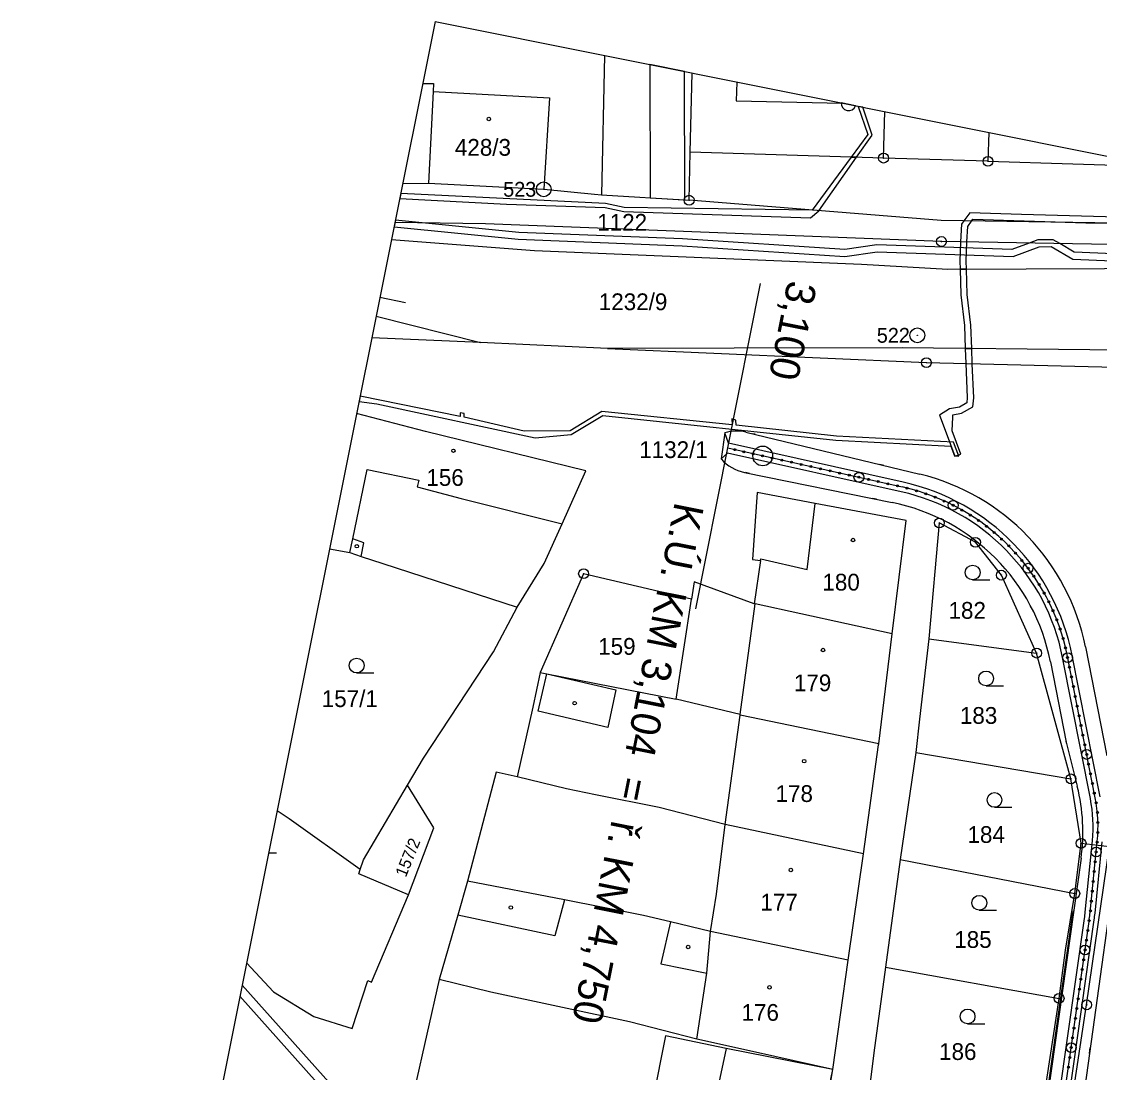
# Model space of a CAD drawing. Extents: x -548552 to -543113, y -1131925 to -1123599.
# Drawn here: x -547848.2 to -547739, y -1128545.9 to -1128439.4 of the extents above; entities that cross this region are included whole.
import ezdxf

# ---------------------------------------------------------------- set-up
doc = ezdxf.new("R2010")
doc.units = 0
for name, color, linetype in [('Hranice parcel', 7, 'Continuous'), ('HRANY', 7, 'Continuous'), ('Parcelní čísla', 7, 'Continuous'), ('Profile', 7, 'Continuous'), ('PROFILY NÁVRH', 7, 'Continuous'), ('STANIČENÍ', 7, 'Continuous'), ('Vnitřní kresba', 7, 'Continuous'), ('Věcná břemena k části', 7, 'Continuous'), ('Značky bodu BP', 7, 'Continuous'), ('Značky budov', 7, 'Continuous'), ('Značky kultur', 7, 'Continuous')]:
    doc.layers.add(name, color=color, linetype=linetype)

msp = doc.modelspace()

# ---------------------------------------------------------------- linework, layer by layer
at = {"layer": 'Hranice parcel'}
for p, q in [((-547780.44, -1128452.61), (-547780.25, -1128444.59)), ((-547760.85, -1128453.21), (-547760.73, -1128448.5)), ((-547780.56, -1128457.48), (-547780.44, -1128452.61)), ((-547760.85, -1128453.21), (-547780.44, -1128452.61)), ((-547750.26, -1128453.53), (-547760.85, -1128453.21)), ((-547789.44, -1128456.92), (-547780.56, -1128457.48)), ((-547788.85, -1128472.49), (-547801.72, -1128471.91)), ((-547781.89, -1128508.06), (-547780.32, -1128497.91)), ((-547761.34, -1128512.59), (-547759.97, -1128501.42)), ((-547756.26, -1128501.93), (-547745.33, -1128503.38)), ((-547741.85, -1128516.13), (-547745.33, -1128503.38)), ((-547757.58, -1128513.45), (-547759.15, -1128524.29)), ((-547757.58, -1128513.45), (-547741.85, -1128516.13)), ((-547740.82, -1128522.66), (-547741.85, -1128516.13)), ((-547741.46, -1128527.75), (-547740.82, -1128522.66)), ((-547740.82, -1128522.66), (-547737.94, -1128522.98)), ((-547764.45, -1128534.51), (-547762.87, -1128523.71)), ((-547759.15, -1128524.29), (-547760.66, -1128535.22)), ((-547759.15, -1128524.29), (-547741.46, -1128527.75)), ((-547766, -1128545.58), (-547764.45, -1128534.51)), ((-547760.66, -1128535.22), (-547743.05, -1128538.38)), ((-547744.83, -1128550), (-547743.05, -1128538.38))]:
    msp.add_line(p, q, dxfattribs=at)
for points in [[(-547789.15, -1128442.81), (-547789.44, -1128456.92)], [(-547775.72, -1128445.5), (-547775.78, -1128447.42), (-547765, -1128447.65)], [(-547750.19, -1128450.62), (-547750.26, -1128453.53)], [(-547750.26, -1128453.53), (-547733.04, -1128454.05)], [(-547809.59, -1128455.77), (-547807, -1128455.76), (-547795.3, -1128456.37), (-547790.16, -1128456.88), (-547789.44, -1128456.92)], [(-547701.65, -1128460.35), (-547755.01, -1128459.54), (-547780.56, -1128457.48)], [(-547692.23, -1128462.24), (-547696.09, -1128462.7), (-547754.98, -1128461.66), (-547801.19, -1128459.87), (-547810.39, -1128459.73)], [(-547810.73, -1128461.46), (-547796.23, -1128462.58), (-547763.1, -1128463.95), (-547754.33, -1128464.48), (-547730.51, -1128464.38), (-547721.17, -1128463.72), (-547703.66, -1128463.87), (-547698.05, -1128463.74), (-547689.14, -1128463.62), (-547686.59, -1128463.37)], [(-547663.43, -1128468.01), (-547670.07, -1128468.78), (-547688.53, -1128470.81), (-547698.13, -1128472.14), (-547707.76, -1128472.74), (-547728.94, -1128472.83), (-547739.93, -1128472.65), (-547758.97, -1128472.45), (-547776, -1128472.47), (-547788.85, -1128472.49)], [(-547812.29, -1128469.23), (-547801.72, -1128471.91)], [(-547801.72, -1128471.91), (-547812.73, -1128471.42)], [(-547788.85, -1128472.49), (-547756.5, -1128473.94), (-547737.38, -1128474.39)], [(-547797.98, -1128498.71), (-547795.27, -1128494.29), (-547793.44, -1128490.27), (-547791.02, -1128484.92), (-547807.29, -1128480.93), (-547814.27, -1128479.09)], [(-547759.97, -1128501.42), (-547758.54, -1128489.95), (-547767.79, -1128488.22), (-547773.65, -1128487.11), (-547774.15, -1128493.9), (-547773.31, -1128494.01), (-547773.96, -1128498.39)], [(-547745.33, -1128503.38), (-547748.9, -1128495.48), (-547751.53, -1128492.15), (-547755.2, -1128490.19), (-547756.26, -1128501.93)], [(-547817.02, -1128492.81), (-547814.95, -1128493.18), (-547813.81, -1128493.59), (-547811.6, -1128494.3), (-547797.98, -1128498.71)], [(-547780.32, -1128497.91), (-547791.26, -1128495.33), (-547795.65, -1128505.36)], [(-547773.96, -1128498.39), (-547780.05, -1128496.17), (-547780.32, -1128497.91)], [(-547759.97, -1128501.42), (-547773.88, -1128498.4), (-547773.96, -1128498.39)], [(-547809.1, -1128516.76), (-547807.5, -1128514.04), (-547800.39, -1128503.26), (-547797.98, -1128498.71)], [(-547756.26, -1128501.93), (-547757.21, -1128510.08), (-547757.58, -1128513.45)], [(-547795.65, -1128505.36), (-547796.41, -1128508.86), (-547798.01, -1128515.93)], [(-547795.65, -1128505.36), (-547794.99, -1128505.49), (-547781.89, -1128508.06)], [(-547761.34, -1128512.59), (-547775.39, -1128509.67), (-547775.38, -1128509.61), (-547781.89, -1128508.06)], [(-547762.87, -1128523.71), (-547761.35, -1128512.67), (-547761.34, -1128512.59)], [(-547798.01, -1128515.93), (-547800.13, -1128515.46), (-547803.02, -1128526.48)], [(-547762.87, -1128523.71), (-547776.89, -1128520.75), (-547783.6, -1128519.04), (-547790.04, -1128517.75), (-547793.01, -1128517.14), (-547798.01, -1128515.93)], [(-547813.91, -1128525.3), (-547813.58, -1128524.32), (-547809.1, -1128516.76)], [(-547809.02, -1128527.89), (-547806.43, -1128521.1), (-547809.1, -1128516.76)], [(-547813.91, -1128525.3), (-547821.12, -1128520.19), (-547822.34, -1128519.37)], [(-547806.79, -1128888.51), (-547807.78, -1128877.02), (-547753.56, -1128619.34), (-547750.92, -1128605.27), (-547747.91, -1128589.66), (-547740.26, -1128539.03), (-547737.94, -1128522.98)], [(-547809.02, -1128527.89), (-547814.05, -1128525.76), (-547813.91, -1128525.3)], [(-547803.02, -1128526.48), (-547804.01, -1128529.94), (-547805.9, -1128536.46)], [(-547764.45, -1128534.51), (-547778.39, -1128531.6), (-547782.44, -1128530.63), (-547785.17, -1128529.98), (-547793.21, -1128528.4), (-547803.02, -1128526.48)], [(-547825.43, -1128534.78), (-547822.7, -1128537.7), (-547818.6, -1128540.2), (-547814.74, -1128541.44), (-547813.14, -1128536.57), (-547812.76, -1128536.72), (-547809.02, -1128527.89)], [(-547743.05, -1128538.38), (-547742.4, -1128533.5), (-547741.46, -1128527.75)], [(-547760.66, -1128535.22), (-547761.85, -1128543.9), (-547762.18, -1128546.64)], [(-547805.9, -1128536.46), (-547808.41, -1128547.53), (-547804.46, -1128548.21), (-547802.04, -1128548.65), (-547788.27, -1128551.54), (-547781.11, -1128553.27), (-547779.01, -1128553.74), (-547768.21, -1128556.18), (-547767.61, -1128556.32), (-547766.23, -1128546.98), (-547766, -1128545.58)], [(-547766, -1128545.58), (-547773.83, -1128543.83), (-547779.77, -1128542.5), (-547786.62, -1128540.74), (-547800.68, -1128537.75), (-547805.9, -1128536.46)], [(-547808.85, -1128576.41), (-547809.05, -1128568.94), (-547810.01, -1128560.55), (-547813.34, -1128552.51), (-547816.81, -1128547.18), (-547825.88, -1128537.03)]]:
    msp.add_lwpolyline(points, dxfattribs=at)
at = {"layer": 'HRANY'}
msp.add_line((-547741.68, -1128529.73), (-547746.81, -1128566), dxfattribs=at)
at = {"layer": 'Profile'}
for p, q in [((-547806.3, -1128439.37), (-547825.13, -1128533.31)), ((-547806.3, -1128439.37), (-547660.7, -1128468.55)), ((-547809.32, -1128467.87), (-547811.91, -1128467.35)), ((-547825.13, -1128533.31), (-547848.24, -1128648.59))]:
    msp.add_line(p, q, dxfattribs=at)
at = {"layer": 'PROFILY NÁVRH'}
for p, q in [((-547776.94, -1128481.04), (-547777.31, -1128483.7)), ((-547776.58, -1128482.11), (-547776.94, -1128481.04)), ((-547774.81, -1128480.98), (-547757.16, -1128485.25)), ((-547758.86, -1128486.06), (-547776.58, -1128482.11)), ((-547773.88, -1128481.2), (-547774.16, -1128481.14)), ((-547776.68, -1128483.11), (-547777.31, -1128483.7)), ((-547759.07, -1128487.04), (-547776.68, -1128483.11)), ((-547758.96, -1128486.55), (-547776.63, -1128482.61)), ((-547760.82, -1128484.36), (-547761.23, -1128484.27)), ((-547774.95, -1128485.07), (-547759.99, -1128488.11)), ((-547774.44, -1128485.18), (-547774.86, -1128485.08)), ((-547761.56, -1128487.79), (-547761.97, -1128487.7)), ((-547740.38, -1128502.76), (-547738.21, -1128513.79)), ((-547739.88, -1128518.13), (-547742.7, -1128503.82)), ((-547738.9, -1128517.94), (-547741.72, -1128503.62)), ((-547743.93, -1128504.26), (-547742.32, -1128512.41)), ((-547742.32, -1128512.41), (-547741.21, -1128516.88)), ((-547740.4, -1128529.63), (-547739.67, -1128522.4)), ((-547739.4, -1128529.73), (-547738.68, -1128522.5)), ((-547740.83, -1128524.17), (-547745.23, -1128555.37)), ((-547737.8, -1128528.35), (-547741.08, -1128551.86)), ((-547745.54, -1128566.14), (-547740.48, -1128530.29)), ((-547744.55, -1128566.29), (-547739.49, -1128530.43))]:
    msp.add_line(p, q, dxfattribs=at)
for centre, radius, start, end in [((-547775.77, -1128484.95), 4.08, 76.4037, 106.7435), ((-547774.1, -1128480.87), 4.28, 221.3954, 258.5091), ((-547762.45, -1128507.11), 22.49, 11.1558, 76.4037), ((-547764.08, -1128508.24), 20.54, 11.1558, 78.5091), ((-547759.75, -1128521.5), 19.11, 351.9688, 13.9759)]:
    msp.add_arc(centre, radius, start, end, dxfattribs=at)
for centre, major_axis, ratio, start_param, end_param in [((-547763.74, -1128507.96), (21.08, 7.69), 0.999975, 6.128055, 7.284874), ((-547763.74, -1128507.96), (20.15, 7.35), 0.999974, 6.128055, 7.284874), ((-547754.07, -1128520.94), (-1.33, 14.44), 0.997522, 4.519884, 4.815157), ((-547753.15, -1128528.44), (1.81, 14.39), 0.88281, 4.695435, 4.741018), ((-547753.15, -1128528.44), (1.94, 15.38), 0.890371, 4.695435, 4.741018)]:
    msp.add_ellipse(centre, major_axis=major_axis, ratio=ratio, start_param=start_param, end_param=end_param, dxfattribs=at)
at = {"layer": 'STANIČENÍ'}
for p, q in [((-547779.87, -1128498.91), (-547773.32, -1128465.91)), ((-547739.39, -1128518.04), (-547742.21, -1128503.72)), ((-547742.3, -1128512.5), (-547742.34, -1128512.3)), ((-547739.9, -1128529.68), (-547739.18, -1128522.45)), ((-547745.05, -1128566.21), (-547739.98, -1128530.36)), ((-547743.55, -1128543.45), (-547743.46, -1128542.81)), ((-547739.97, -1128543.96), (-547739.89, -1128543.34))]:
    msp.add_line(p, q, dxfattribs=at)
for centre, radius in [((-547775.94, -1128482.76), 0.1), ((-547775.01, -1128482.97), 0.1), ((-547774.08, -1128483.18), 0.1), ((-547773.1, -1128483.4), 1), ((-547773.11, -1128483.39), 0.1), ((-547772.13, -1128483.61), 0.1), ((-547771.16, -1128483.83), 0.1), ((-547770.18, -1128484.04), 0.1), ((-547769.2, -1128484.26), 0.1), ((-547768.23, -1128484.48), 0.1), ((-547767.25, -1128484.69), 0.1), ((-547766.27, -1128484.91), 0.1), ((-547765.3, -1128485.13), 0.1), ((-547764.32, -1128485.34), 0.1), ((-547763.35, -1128485.56), 0.5), ((-547763.35, -1128485.56), 0.1), ((-547762.37, -1128485.77), 0.1), ((-547761.39, -1128485.99), 0.1), ((-547760.42, -1128486.21), 0.1), ((-547759.44, -1128486.42), 0.1), ((-547758.47, -1128486.66), 0.1), ((-547757.5, -1128486.93), 0.1), ((-547756.55, -1128487.23), 0.1), ((-547755.62, -1128487.58), 0.1), ((-547754.7, -1128487.97), 0.1), ((-547753.79, -1128488.4), 0.5), ((-547753.79, -1128488.4), 0.1), ((-547752.91, -1128488.88), 0.1), ((-547752.05, -1128489.39), 0.1), ((-547751.22, -1128489.94), 0.1), ((-547750.41, -1128490.53), 0.1), ((-547749.63, -1128491.16), 0.1), ((-547748.88, -1128491.82), 0.1), ((-547748.16, -1128492.51), 0.1), ((-547747.47, -1128493.24), 0.1), ((-547746.82, -1128493.99), 0.1), ((-547746.2, -1128494.78), 0.5), ((-547746.2, -1128494.78), 0.1), ((-547745.62, -1128495.59), 0.1), ((-547745.07, -1128496.43), 0.1), ((-547744.57, -1128497.29), 0.1), ((-547744.1, -1128498.17), 0.1), ((-547743.67, -1128499.08), 0.1), ((-547743.29, -1128500), 0.1), ((-547742.95, -1128500.94), 0.1), ((-547742.65, -1128501.9), 0.1), ((-547742.4, -1128502.86), 0.1), ((-547742.19, -1128503.84), 0.5), ((-547742.19, -1128503.84), 0.1), ((-547741.99, -1128504.82), 0.1), ((-547741.8, -1128505.8), 0.1), ((-547741.6, -1128506.78), 0.1), ((-547741.41, -1128507.77), 0.1), ((-547741.22, -1128508.75), 0.1), ((-547741.02, -1128509.73), 0.1), ((-547740.83, -1128510.71), 0.1), ((-547740.64, -1128511.69), 0.1), ((-547740.44, -1128512.67), 0.1), ((-547740.25, -1128513.65), 0.5), ((-547740.25, -1128513.65), 0.1), ((-547740.06, -1128514.63), 0.1), ((-547739.86, -1128515.61), 0.1), ((-547739.67, -1128516.6), 0.1), ((-547739.48, -1128517.58), 0.1), ((-547739.29, -1128518.56), 0.1), ((-547739.17, -1128519.55), 0.1), ((-547739.11, -1128520.55), 0.1), ((-547739.11, -1128521.55), 0.1), ((-547739.19, -1128522.55), 0.1), ((-547739.29, -1128523.54), 0.5), ((-547739.29, -1128523.54), 0.1), ((-547739.39, -1128524.54), 0.1), ((-547739.49, -1128525.53), 0.1), ((-547739.59, -1128526.53), 0.1), ((-547739.68, -1128527.52), 0.1), ((-547739.78, -1128528.52), 0.1), ((-547739.88, -1128529.51), 0.1), ((-547740, -1128530.5), 0.1), ((-547740.28, -1128532.48), 0.1), ((-547740.14, -1128531.49), 0.1), ((-547740.42, -1128533.47), 0.5), ((-547740.42, -1128533.47), 0.1), ((-547740.56, -1128534.46), 0.1), ((-547740.7, -1128535.45), 0.1), ((-547740.84, -1128536.44), 0.1), ((-547740.98, -1128537.43), 0.1), ((-547741.12, -1128538.42), 0.1), ((-547741.26, -1128539.41), 0.1), ((-547741.4, -1128540.4), 0.1), ((-547741.54, -1128541.39), 0.1), ((-547741.82, -1128543.37), 0.5), ((-547741.82, -1128543.37), 0.1), ((-547741.68, -1128542.38), 0.1), ((-547741.96, -1128544.36), 0.1), ((-547742.1, -1128545.36), 0.1)]:
    msp.add_circle(centre, radius, dxfattribs=at)
for centre, major_axis, ratio, start_param, end_param in [((-547763.74, -1128507.96), (20.62, 7.52), 0.999974, 6.128055, 7.284874), ((-547754.07, -1128520.94), (-1.38, 14.94), 0.997605, 4.519884, 4.815157), ((-547753.15, -1128528.44), (1.66, 13.2), 0.872237, 4.695435, 4.741018), ((-547753.15, -1128528.44), (1.87, 14.88), 0.886717, 4.695435, 4.741018)]:
    msp.add_ellipse(centre, major_axis=major_axis, ratio=ratio, start_param=start_param, end_param=end_param, dxfattribs=at)
at = {"layer": 'Vnitřní kresba'}
for p, q in [((-547807.56, -1128445.65), (-547806.49, -1128445.66)), ((-547806.49, -1128445.66), (-547806.5, -1128446.46)), ((-547806.5, -1128446.46), (-547807, -1128455.76)), ((-547806.5, -1128446.46), (-547794.73, -1128447.1)), ((-547794.73, -1128447.1), (-547795.3, -1128456.37)), ((-547814.66, -1128491.79), (-547813.21, -1128484.77)), ((-547813.21, -1128484.77), (-547807.97, -1128485.86)), ((-547807.97, -1128485.86), (-547808.15, -1128486.53)), ((-547808.15, -1128486.53), (-547803.67, -1128487.71)), ((-547803.67, -1128487.71), (-547793.44, -1128490.27)), ((-547768.58, -1128494.9), (-547767.79, -1128488.22)), ((-547814.95, -1128493.18), (-547814.66, -1128491.79)), ((-547813.53, -1128492.19), (-547814.66, -1128491.79)), ((-547813.81, -1128493.59), (-547813.53, -1128492.19)), ((-547773.31, -1128494.01), (-547773.29, -1128493.83)), ((-547773.29, -1128493.83), (-547768.58, -1128494.9)), ((-547774.92, -1128506.13), (-547773.88, -1128498.4)), ((-547795.85, -1128509.26), (-547794.99, -1128505.49)), ((-547775.38, -1128509.61), (-547774.92, -1128506.13)), ((-547776.89, -1128520.75), (-547775.39, -1128509.67)), ((-547777.79, -1128527.82), (-547776.89, -1128520.75)), ((-547778.39, -1128531.6), (-547777.79, -1128527.82)), ((-547793.21, -1128528.4), (-547794.16, -1128532.04)), ((-547794.16, -1128532.04), (-547804.01, -1128529.94)), ((-547782.44, -1128530.63), (-547783.42, -1128534.87)), ((-547778.77, -1128535.83), (-547778.39, -1128531.6)), ((-547783.42, -1128534.87), (-547778.77, -1128535.83)), ((-547779.77, -1128542.5), (-547778.77, -1128535.83)), ((-547826.11, -1128538.16), (-547817.44, -1128547.89)), ((-547776.82, -1128543.44), (-547778.18, -1128549.94)), ((-547766, -1128545.58), (-547776.82, -1128543.44)), ((-547768.21, -1128556.18), (-547766, -1128545.58))]:
    msp.add_line(p, q, dxfattribs=at)
for points in [[(-547794.99, -1128505.49), (-547787.98, -1128507.11), (-547788.8, -1128510.91), (-547795.85, -1128509.26)], [(-547776.82, -1128543.44), (-547782.96, -1128542.18), (-547784.23, -1128548.64), (-547778.18, -1128549.94)]]:
    msp.add_lwpolyline(points, dxfattribs=at)
at = {"layer": 'Věcná břemena k části'}
for p, q in [((-547781.04, -1128444.43), (-547784.54, -1128443.73)), ((-547762.96, -1128448.06), (-547763.42, -1128447.97)), ((-547809.79, -1128456.78), (-547809.9, -1128457.29)), ((-547810.34, -1128459.51), (-547810.48, -1128460.19)), ((-547813.92, -1128477.35), (-547814.02, -1128477.88))]:
    msp.add_line(p, q, dxfattribs=at)
for points in [[(-547784.54, -1128443.73), (-547784.5, -1128457.23), (-547781, -1128457.45), (-547781.04, -1128444.43)], [(-547763.42, -1128447.97), (-547762.43, -1128450.82), (-547764.13, -1128453.11), (-547763.58, -1128453.12), (-547761.99, -1128450.88), (-547762.96, -1128448.06), (-547762.96, -1128448.06)], [(-547809.9, -1128457.29), (-547799.08, -1128457.88), (-547789.07, -1128458.22), (-547787.19, -1128458.63), (-547768.25, -1128459.26), (-547767.42, -1128458.54), (-547763.58, -1128453.12), (-547764.13, -1128453.11), (-547768.1, -1128458.48), (-547787.14, -1128458.23), (-547789.03, -1128457.82), (-547809.79, -1128456.78)], [(-547734.68, -1128459.26), (-547746.85, -1128458.91), (-547752.11, -1128458.74), (-547752.7, -1128459.57), (-547752.94, -1128459.91), (-547753.05, -1128461.69), (-547753.11, -1128463.65), (-547753.09, -1128464.47), (-547752.44, -1128464.47), (-547752.46, -1128463.65), (-547752.4, -1128461.71), (-547752.3, -1128460.13), (-547751.92, -1128459.59), (-547751.79, -1128459.4), (-547740.33, -1128459.76), (-547701.66, -1128460.35)], [(-547810.48, -1128460.19), (-547797.9, -1128461.44), (-547781.25, -1128462.09), (-547764.77, -1128463.18), (-547761.5, -1128462.71), (-547747.7, -1128463.19), (-547745.06, -1128462.19), (-547743.87, -1128462.18), (-547741.66, -1128463.45), (-547728, -1128464.02), (-547723.64, -1128463.89), (-547718.16, -1128463.38), (-547698.17, -1128463.18), (-547691.74, -1128462.92), (-547689.95, -1128462.69)], [(-547692.33, -1128462.21), (-547698.19, -1128462.48), (-547705.71, -1128462.53), (-547718.18, -1128462.68), (-547723.74, -1128463.22), (-547727.98, -1128463.32), (-547741.51, -1128462.75), (-547742.99, -1128461.87), (-547743.65, -1128461.48), (-547745.2, -1128461.49), (-547746.07, -1128461.82), (-547747.84, -1128462.48), (-547761.54, -1128462.01), (-547764.79, -1128462.48), (-547781.23, -1128461.39), (-547797.84, -1128460.74), (-547807.63, -1128459.77), (-547810.34, -1128459.51)], [(-547753.66, -1128483.37), (-547753.22, -1128483.42), (-547753.75, -1128482.01), (-547765.63, -1128481.39), (-547775.8, -1128480.29), (-547775.83, -1128479.78), (-547776.24, -1128479.62), (-547776.2, -1128480.25), (-547789.42, -1128478.88), (-547792.63, -1128480.84), (-547797.3, -1128480.9), (-547803.37, -1128479.47), (-547803.37, -1128479.11), (-547803.77, -1128479.03), (-547803.77, -1128479.39), (-547813.92, -1128477.35)], [(-547814.02, -1128477.88), (-547812.23, -1128478.1), (-547796.17, -1128481.55), (-547792.51, -1128481.22), (-547789.32, -1128479.3), (-547765.67, -1128481.79), (-547754.03, -1128482.39), (-547753.66, -1128483.37)]]:
    msp.add_lwpolyline(points, dxfattribs=at)
for points in [[(-547753.09, -1128464.47), (-547753.01, -1128467.08), (-547752.65, -1128470.19), (-547752.56, -1128472.52), (-547751.91, -1128472.52), (-547752.01, -1128470.14), (-547752.37, -1128467.04), (-547752.44, -1128464.47)], [(-547751.78, -1128478.42), (-547751.7, -1128477.49), (-547751.85, -1128474.05), (-547751.91, -1128472.52), (-547752.56, -1128472.52), (-547752.5, -1128474.03), (-547752.36, -1128477.47), (-547752.4, -1128478.02), (-547753.16, -1128478.44), (-547754.16, -1128478.62), (-547755.17, -1128479.26), (-547754.51, -1128481.07), (-547753.63, -1128483.43), (-547753.02, -1128483.21), (-547753.9, -1128480.85), (-547753.82, -1128479.47), (-547753.81, -1128479.22), (-547752.94, -1128479.06)]]:
    msp.add_lwpolyline(points, close=True, dxfattribs=at)
at = {"layer": 'Značky bodu BP'}
msp.add_line((-547763.7, -1128447.91), (-547765.15, -1128447.62), dxfattribs=at)
for centre, radius in [((-547760.85, -1128453.21), 0.5), ((-547760.85, -1128453.21), 0.0303), ((-547750.26, -1128453.53), 0.5), ((-547750.26, -1128453.53), 0.0303), ((-547795.3, -1128456.37), 0.75), ((-547795.3, -1128456.37), 0.03), ((-547780.56, -1128457.48), 0.5), ((-547780.56, -1128457.48), 0.0303), ((-547754.98, -1128461.66), 0.5), ((-547754.98, -1128461.66), 0.0303), ((-547757.42, -1128471.17), 0.75), ((-547757.42, -1128471.17), 0.03), ((-547756.5, -1128473.94), 0.5), ((-547756.5, -1128473.94), 0.0303), ((-547755.2, -1128490.19), 0.5), ((-547755.2, -1128490.19), 0.0303), ((-547751.53, -1128492.15), 0.5), ((-547751.53, -1128492.15), 0.0303), ((-547791.26, -1128495.33), 0.5), ((-547748.9, -1128495.48), 0.5), ((-547791.26, -1128495.33), 0.0303), ((-547748.9, -1128495.48), 0.0303), ((-547745.33, -1128503.38), 0.5), ((-547745.33, -1128503.38), 0.0303), ((-547741.85, -1128516.13), 0.5), ((-547741.85, -1128516.13), 0.0303), ((-547740.82, -1128522.66), 0.5), ((-547740.82, -1128522.66), 0.0303), ((-547741.46, -1128527.75), 0.5), ((-547741.46, -1128527.75), 0.0303), ((-547743.05, -1128538.38), 0.5), ((-547743.05, -1128538.38), 0.0303), ((-547740.26, -1128539.03), 0.5), ((-547740.26, -1128539.03), 0.0303)]:
    msp.add_circle(centre, radius, dxfattribs=at)
msp.add_arc((-547764.4, -1128447.66), 0.75, 176.7316, 340.5991, dxfattribs=at)
at = {"layer": 'Značky budov'}
for centre in [(-547800.87, -1128449.25), (-547804.46, -1128482.87), (-547763.95, -1128491.92), (-547814.25, -1128492.55), (-547766.99, -1128503.07), (-547792.17, -1128508.45), (-547768.9, -1128514.33), (-547770.25, -1128525.37), (-547798.64, -1128529.17), (-547780.66, -1128533.17), (-547772.41, -1128537.26)]:
    msp.add_circle(centre, 0.175, dxfattribs=at)
at = {"layer": 'Značky kultur'}
for p, q in [((-547751.82, -1128495.96), (-547750.07, -1128495.96)), ((-547814.27, -1128505.39), (-547812.52, -1128505.39)), ((-547750.45, -1128506.7), (-547748.7, -1128506.7)), ((-547749.6, -1128519.01), (-547747.85, -1128519.01)), ((-547823.19, -1128523.61), (-547822.39, -1128523.61)), ((-547751.14, -1128529.44), (-547749.39, -1128529.44)), ((-547752.33, -1128540.96), (-547750.58, -1128540.96))]:
    msp.add_line(p, q, dxfattribs=at)
for centre in [(-547751.82, -1128495.21), (-547814.27, -1128504.64), (-547750.45, -1128505.95), (-547749.6, -1128518.26), (-547751.14, -1128528.69), (-547752.33, -1128540.21)]:
    msp.add_circle(centre, 0.75, dxfattribs=at)

# ---------------------------------------------------------------- texts
at = {"layer": 'Parcelní čísla'}
for s, p in [('428/3', (-547804.31, -1128452.97)), ('1122', (-547789.88, -1128460.57)), ('1232/9', (-547789.72, -1128468.62)), ('1132/1', (-547785.62, -1128483.61)), ('156', (-547807.2, -1128486.43)), ('180', (-547767.05, -1128497.04)), ('182', (-547754.26, -1128499.9)), ('159', (-547789.78, -1128503.55)), ('179', (-547769.94, -1128507.25)), ('157/1', (-547817.81, -1128508.85)), ('183', (-547753.11, -1128510.55)), ('178', (-547771.8, -1128518.47)), ('184', (-547752.34, -1128522.62)), ('177', (-547773.33, -1128529.47)), ('185', (-547753.68, -1128533.26)), ('176', (-547775.25, -1128540.65)), ('186', (-547755.22, -1128544.62))]:
    msp.add_text(s, height=1.7, dxfattribs=at).set_placement(p)
msp.add_text('157/2', height=1.2, rotation=68, dxfattribs=at).set_placement((-547809.28, -1128526.17))
at = {"layer": 'STANIČENÍ'}
for s, p in [('3,100', (-547770.54, -1128465.5)), ('K.Ú. KM 3,104  =  ř. KM 4,750 ', (-547781.99, -1128487.97))]:
    msp.add_text(s, height=3, rotation=258.7662, dxfattribs=at).set_placement(p)
at = {"layer": 'Značky bodu BP'}
for s, p in [('523', (-547799.41, -1128457.12)), ('522', (-547761.53, -1128471.92))]:
    msp.add_text(s, height=1.5, dxfattribs=at).set_placement(p)

doc.saveas('drawing.dxf')
